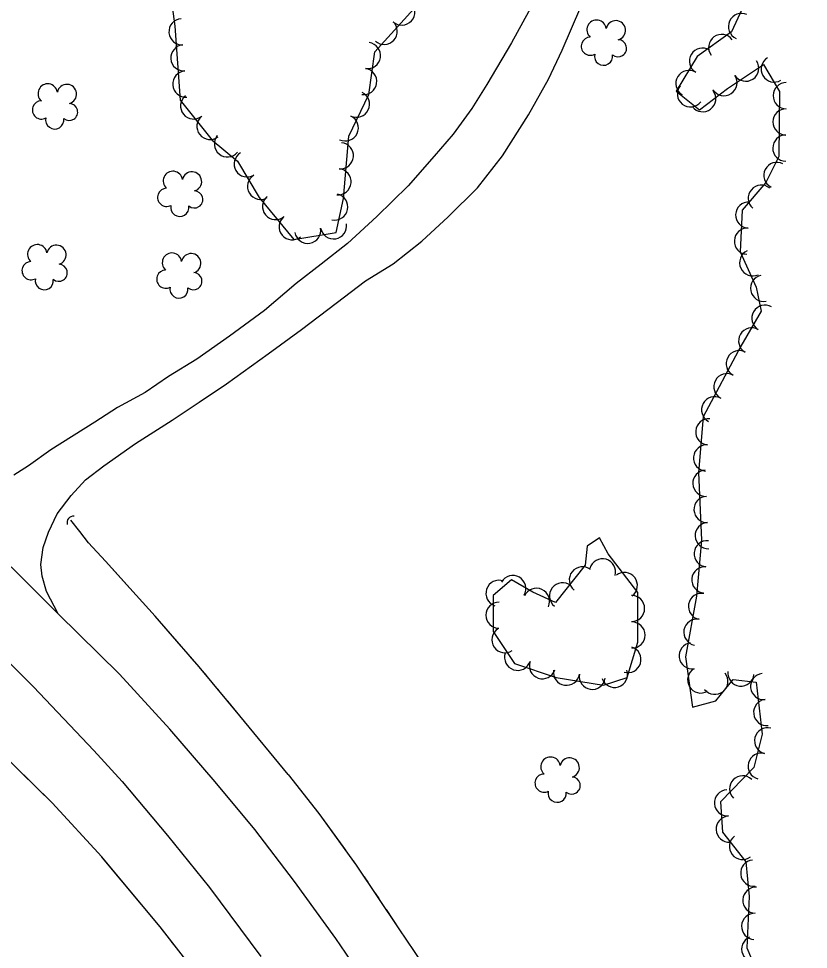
# Model space of a CAD drawing. Extents: x 353423 to 364002, y 127000 to 201942.
# Drawn here: x 359756.1 to 359997.5, y 133389.8 to 133674.1 of the extents above; entities that cross this region are included whole.
import ezdxf

# ---------------------------------------------------------------- set-up
doc = ezdxf.new("R2010")
doc.units = 0
for name, color, linetype in [('E_DTM_SlopeBottom', 7, 'Continuous'), ('E_DTM_SlopeTop', 7, 'Continuous'), ('E_FEN_Generic', 7, 'Continuous'), ('E_MISCPROP', 7, 'Continuous'), ('E_STRUCT_WingWall', 7, 'Continuous')]:
    doc.layers.add(name, color=color, linetype=linetype)

msp = doc.modelspace()

# ---------------------------------------------------------------- linework, layer by layer
at = {"layer": 'E_DTM_SlopeBottom'}
msp.add_ellipse((359773.04, 133520.09), major_axis=(-1.65, 1.33), ratio=0.973859, start_param=5.356084, end_param=7.210314, dxfattribs=at)
at = {"layer": 'E_DTM_SlopeTop'}
for points in [[(359708.03, 133518.87), (359724.6, 133504.69), (359742.61, 133487.96), (359760.72, 133470.01), (359779.12, 133450.62), (359787.83, 133441.1), (359801.61, 133424.65), (359814.45, 133408.72), (359830.18, 133387.67)], [(359865.38, 133375.26), (359853.06, 133393.16), (359840.52, 133410.52), (359828.33, 133426.44), (359816.24, 133441.04), (359802.4, 133457.04), (359786.98, 133473.84), (359768.23, 133492.35), (359755.11, 133505.48), (359740.04, 133519.85)]]:
    msp.add_lwpolyline(points, dxfattribs=at)
at = {"layer": 'E_FEN_Generic'}
for points in [[(359801.25, 133691.39), (359803.85, 133671.83), (359805.52, 133649.27), (359815.34, 133636.96), (359823.08, 133630.58), (359829.72, 133619.45), (359840.29, 133606.63), (359853.24, 133608.84), (359855.45, 133619.19), (359857.11, 133638.23), (359863.17, 133650.99), (359865.05, 133664.01), (359876.96, 133677.08)], [(359979.94, 133682.93), (359974.04, 133670.09), (359963.58, 133662.52), (359957.1, 133651.94), (359964.27, 133646.32), (359972.81, 133652.8), (359983.86, 133660.11), (359988.68, 133651.91), (359988.53, 133632.03), (359984.49, 133624.11), (359977.27, 133615.61), (359976.64, 133602.92), (359981.62, 133592.13), (359983.09, 133584.77), (359976.88, 133574.1), (359965.35, 133552.51), (359963.96, 133535.47), (359964.89, 133514.84)], [(359964.89, 133514.84), (359963.32, 133497.73), (359959.95, 133479.22), (359962.14, 133463.83), (359969.21, 133465.74), (359974.5, 133472.27), (359981.61, 133471.47), (359983.46, 133455.58), (359980.82, 133445.36), (359970.72, 133434.94), (359971.32, 133425.6), (359978.37, 133416.57), (359979.46, 133405.95), (359978.68, 133390.28), (359986.18, 133372.76), (359989.5, 133353.62), (359987.42, 133326.27), (359986.79, 133294.9), (359993.54, 133267.74), (360006.67, 133257.42)]]:
    msp.add_lwpolyline(points, dxfattribs=at)
msp.add_lwpolyline([(359936.32, 133510.66), (359933.69, 133515.54), (359929.91, 133512.98), (359929.3, 133507.14), (359920.29, 133495.76), (359913.31, 133498.93), (359906.76, 133502.69), (359901.24, 133497.87), (359901.23, 133486.93), (359907.76, 133477.15), (359920.4, 133472.86), (359934.95, 133470.58), (359942.2, 133472.91), (359945.44, 133483.62), (359945.44, 133498.8)], close=True, dxfattribs=at)
for centre, radius, start, end in [((359873.27, 133676.15), 4, 227.6752, 47.6599), ((359977.1, 133671.72), 4, 65.3593, 245.344), ((359806.08, 133670.11), 4, 94.2506, 274.2353), ((359867.89, 133670.24), 4, 227.6752, 47.6599), ((359932.8, 133670.72), 2.97, 7.7946, 229.0284), ((359938.65, 133670.54), 2.97, 285.4454, 168.4187), ((359971.03, 133665.32), 4, 35.8578, 215.8425), ((359806.67, 133662.13), 4, 94.2506, 274.2353), ((359862.76, 133662.84), 4, 261.776, 81.7607), ((359930.89, 133665.7), 2.78, 90.7655, 298.5384), ((359939.36, 133665.07), 2.61, 230.1506, 88.0832), ((359934.93, 133662.65), 2.78, 167.4425, 8.4535), ((359965.19, 133661.16), 4, 58.5748, 238.5595), ((359978.39, 133659), 4, 213.4933, 33.478), ((359987.1, 133658.74), 4, 120.4218, 300.4065), ((359807.26, 133654.15), 4, 94.2506, 274.2353), ((359861.62, 133654.92), 4, 261.776, 81.7607), ((359961.02, 133654.33), 4, 58.5748, 238.5595), ((359971.72, 133654.59), 4, 213.4933, 33.478), ((359990.76, 133650.58), 4, 89.5625, 269.5472), ((359765.04, 133651.25), 2.97, 7.7946, 229.0284), ((359770.9, 133651.08), 2.97, 285.4454, 168.4187), ((359859.42, 133647.98), 4, 244.6021, 64.5868), ((359961.48, 133651.17), 4, 141.8821, 321.8668), ((359965.24, 133649.68), 4, 217.2086, 37.1933), ((359763.13, 133646.23), 2.78, 90.7655, 298.5384), ((359809.65, 133647.45), 4, 128.558, 308.5427), ((359771.6, 133645.6), 2.61, 230.1506, 88.0832), ((359990.7, 133642.58), 4, 89.5625, 269.5472), ((359767.17, 133643.19), 2.78, 167.4425, 8.4535), ((359814.64, 133641.19), 4, 128.558, 308.5427), ((359855.99, 133640.75), 4, 244.6021, 64.5868), ((359819.95, 133635.87), 4, 140.5474, 320.5321), ((359990.64, 133634.58), 4, 89.5625, 269.5472), ((359854.48, 133632.24), 4, 265.0396, 85.0243), ((359826.02, 133629.75), 4, 120.8303, 300.815), ((359987.93, 133626.24), 4, 62.9974, 242.9821), ((359803.29, 133624.55), 2.97, 7.7946, 229.0284), ((359809.14, 133624.38), 2.97, 285.4454, 168.4187), ((359830.11, 133622.88), 4, 120.8303, 300.815), ((359853.79, 133624.27), 4, 265.0396, 85.0243), ((359983.15, 133619.29), 4, 49.6677, 229.6524), ((359801.38, 133619.53), 2.78, 90.7655, 298.5384), ((359809.85, 133618.9), 2.61, 230.1506, 88.0832), ((359852.76, 133616.61), 4, 257.9612, 77.9458), ((359834.68, 133616.73), 4, 129.4981, 309.4828), ((359979.3, 133614.12), 4, 87.1665, 267.1511), ((359805.42, 133616.49), 2.78, 167.4425, 8.4535), ((359839.77, 133610.55), 4, 129.4981, 309.4828), ((359844.51, 133609.48), 4, 189.6846, 9.6693), ((359852.4, 133610.82), 4, 189.6846, 9.6693), ((359978.9, 133606.13), 4, 87.1665, 267.1511), ((359761.86, 133602.15), 2.97, 7.7946, 229.0284), ((359767.71, 133601.97), 2.97, 285.4454, 168.4187), ((359980.5, 133599.55), 4, 114.7471, 294.7318), ((359803.03, 133599.58), 2.97, 7.7946, 229.0284), ((359808.88, 133599.4), 2.97, 285.4454, 168.4187), ((359759.95, 133597.13), 2.78, 90.7655, 298.5384), ((359768.42, 133596.5), 2.61, 230.1506, 88.0832), ((359763.99, 133594.08), 2.78, 167.4425, 8.4535), ((359801.12, 133594.56), 2.78, 90.7655, 298.5384), ((359809.59, 133593.93), 2.61, 230.1506, 88.0832), ((359983.83, 133591.76), 4, 101.3634, 281.348), ((359805.16, 133591.51), 2.78, 167.4425, 8.4535), ((359984.25, 133582.6), 4, 59.7699, 239.7546), ((359980.22, 133575.69), 4, 59.7699, 239.7546), ((359976.4, 133568.76), 4, 61.9263, 241.911), ((359972.63, 133561.7), 4, 61.9263, 241.911), ((359968.87, 133554.64), 4, 61.9263, 241.911), ((359967.08, 133547.89), 4, 85.3186, 265.3033), ((359966.42, 133539.92), 4, 85.3186, 265.3033), ((359966.2, 133532.2), 4, 92.5846, 272.5693), ((359966.56, 133524.21), 4, 92.5846, 272.5693), ((359966.92, 133516.22), 4, 92.5846, 272.5693), ((359966.61, 133510.66), 4, 84.7746, 264.7593), ((359928.45, 133502.69), 4, 51.6161, 231.6008), ((359934.62, 133505.12), 4, 344.421, 164.4057), ((359965.88, 133502.7), 4, 84.7746, 264.7593), ((359907.21, 133500.02), 4, 330.1543, 150.139), ((359941.28, 133500.99), 4, 307.5799, 127.5645), ((359902.99, 133498.57), 4, 71.1551, 251.1398), ((359922.41, 133497.79), 4, 51.6161, 231.6008), ((359914.42, 133496.13), 4, 335.5734, 155.5581), ((359943.49, 133493.95), 4, 269.9816, 89.9663), ((359964.87, 133494.58), 4, 79.6865, 259.6711), ((359902.98, 133491.9), 4, 89.9097, 269.8944), ((359943.61, 133485.83), 4, 269.9816, 89.9663), ((359963.44, 133486.71), 4, 79.6865, 259.6711), ((359904.82, 133484.4), 4, 123.7428, 303.7274), ((359942.38, 133478.34), 4, 253.1953, 73.18), ((359962.02, 133479.51), 4, 98.1241, 278.1088), ((359908.67, 133479.05), 4, 161.2768, 341.2615), ((359916.24, 133476.48), 4, 161.2768, 341.2615), ((359964.63, 133472.12), 4, 120.8311, 300.8158), ((359923.59, 133474.48), 4, 171.078, 351.0627), ((359931.49, 133473.24), 4, 171.078, 351.0627), ((359938.27, 133473.84), 4, 197.8599, 17.8446), ((359968.97, 133471.73), 4, 218.203, 38.1877), ((359976.93, 133474.23), 4, 173.5811, 353.5658), ((359983.87, 133470.14), 4, 96.6362, 276.6209), ((359984.79, 133462.2), 4, 96.6362, 276.6209), ((359985.09, 133453.53), 4, 75.5436, 255.5283), ((359983.09, 133445.78), 4, 75.5436, 255.5283), ((359918.72, 133445.61), 2.97, 7.0782, 228.3121), ((359924.57, 133445.36), 2.97, 284.7291, 167.7023), ((359916.75, 133440.61), 2.78, 90.0491, 297.8221), ((359925.21, 133439.87), 2.61, 229.4343, 87.3669), ((359977.43, 133438.86), 4, 45.9149, 225.8995), ((359972.84, 133434.56), 4, 93.6989, 273.6836), ((359920.75, 133437.52), 2.78, 166.7261, 7.7372), ((359973.36, 133426.58), 4, 93.6989, 273.6836), ((359977.37, 133421.25), 4, 128.0125, 307.9971), ((359980.83, 133413.11), 4, 95.8642, 275.8489), ((359981.5, 133404.83), 4, 87.1639, 267.1486), ((359981.11, 133396.84), 4, 87.1639, 267.1486), ((359981.13, 133389.89), 4, 113.1911, 293.1758)]:
    msp.add_arc(centre, radius, start, end, dxfattribs=at)
at = {"layer": 'E_MISCPROP'}
for points in [[(359913.7, 133679.34), (359906.76, 133666.77), (359899.27, 133653.98), (359894.68, 133646.72), (359888.96, 133638.82), (359883.18, 133632.16), (359875.22, 133623.01), (359865.63, 133613.71), (359856.64, 133605.43), (359848.64, 133599.11), (359841.01, 133593.22), (359831.27, 133585), (359820.65, 133577.16), (359810.63, 133570.14), (359801.98, 133564.8), (359794.8, 133559.94), (359786.42, 133555.35), (359779.4, 133550.82), (359766.01, 133542.39), (359759.15, 133537.48), (359754.69, 133534.67)], [(359768.23, 133492.35), (359764.67, 133499.15), (359763.38, 133503.83), (359762.96, 133507.41), (359763.63, 133512.57), (359765.28, 133517.29), (359767.96, 133522.87), (359772.16, 133528.5), (359776.57, 133533.21), (359782.23, 133537.48), (359791.87, 133544.34), (359803.08, 133551.52), (359811.35, 133556.97), (359819.73, 133562.59), (359832.47, 133571.72), (359842.6, 133579.12), (359853.16, 133587.23), (359862.2, 133593.99), (359870.63, 133599.27), (359879.34, 133606.19), (359887.4, 133613.55), (359896.39, 133622.48), (359904.08, 133632.17), (359912, 133644.74), (359918.07, 133655.68), (359922.28, 133664.46), (359928.03, 133677.69)]]:
    msp.add_lwpolyline(points, dxfattribs=at)
at = {"layer": 'E_STRUCT_WingWall'}
for points in [[(359873.67, 133287.18), (359864.48, 133303.77), (359852.85, 133322.93), (359841.78, 133339.93), (359827.08, 133360.2), (359814.37, 133377.5), (359799.43, 133396.72), (359781.56, 133418.09), (359766.41, 133434.61), (359737.08, 133463.28), (359723.95, 133475.3), (359711.08, 133486.55), (359698.62, 133496.19), (359687.73, 133504.09), (359677.49, 133511.05), (359668.28, 133517.33), (359662.67, 133521.56), (359658.75, 133524.05)], [(359838.49, 133443.25), (359823.81, 133461.2), (359811.33, 133476.13), (359797.93, 133491.58), (359790.09, 133500.2), (359782.73, 133508.37), (359777.48, 133513.98), (359774.89, 133517.49), (359772.14, 133520.96)], [(359786.58, 133504.1), (359782.73, 133508.37), (359777.48, 133513.98), (359774.89, 133517.49), (359772.14, 133520.96)], [(359805.86, 133482.44), (359797.93, 133491.58), (359790.09, 133500.2), (359786.58, 133504.1)], [(359809.79, 133477.91), (359808.48, 133479.42)], [(359813.67, 133473.33), (359812.39, 133474.87)], [(359817.52, 133468.73), (359816.24, 133470.26)], [(359838.49, 133443.25), (359823.81, 133461.2), (359820.08, 133465.66)], [(359759.1, 133441.75), (359757.67, 133443.15)], [(359838.49, 133443.25), (359847.88, 133431.29), (359859.35, 133415.55), (359872.41, 133396.14), (359884.07, 133378.75), (359893.51, 133363.59), (359902.45, 133348.06), (359913.08, 133331.28), (359923.91, 133313.73), (359933.01, 133298.31), (359941.79, 133282.89), (359952.11, 133264.79), (359959.89, 133248.73), (359967.25, 133234.71), (359970.07, 133228.93), (359972.32, 133224.59), (359967.86, 133222.3)], [(359838.49, 133443.25), (359847.88, 133431.29), (359856.01, 133420.14)], [(359781.79, 133417.8), (359781.56, 133418.09), (359766.41, 133434.61), (359761.96, 133438.95)], [(359800.36, 133395.53), (359799.43, 133396.72), (359781.79, 133417.8)], [(359858.36, 133416.91), (359859.35, 133415.55), (359859.53, 133415.29)], [(359861.76, 133411.97), (359862.88, 133410.31)], [(359865.11, 133406.99), (359866.23, 133405.33)], [(359868.46, 133402.01), (359872.41, 133396.14), (359884.07, 133378.75), (359884.59, 133377.91)], [(359804.04, 133390.79), (359802.82, 133392.37)]]:
    msp.add_lwpolyline(points, dxfattribs=at)

doc.saveas('drawing.dxf')
